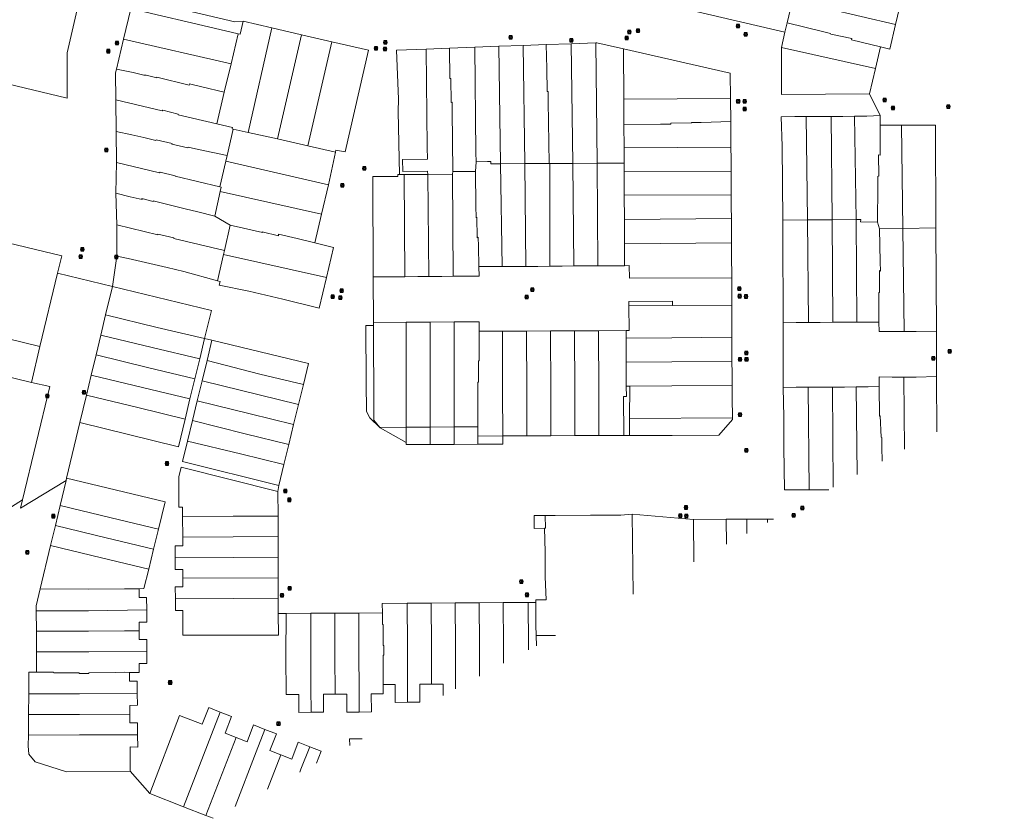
# Model space of a CAD drawing. Header units: metres. Extents: x 163628 to 167676, y 402708 to 405373.
# Tile 276 of 656: x 166526 to 166785, y 403850 to 404059. Entities that reach past the tile are written whole.
import ezdxf

# ---------------------------------------------------------------- set-up
doc = ezdxf.new("R2010")
doc.units = ezdxf.units.M
doc.layers.get('0').update_dxf_attribs({"lineweight": 25})
doc.layers.add('X-CA190022.004-UO-KAD_Percelen$0$B-WE-KG-GRENS_PERCEEL-GV', color=150, linetype='Continuous', lineweight=9)
doc.layers.add('X-CA190022.004-UO-WHM_Riolering gemeente_NLCS$0$B-WE-RI-PUT-S', color=214, linetype='Continuous', lineweight=15)

# ---------------------------------------------------------------- blocks, each defined once
blk = doc.blocks.new('X-CA190022.004-UO-WHM_Riolering gemeente_NLCS$0$B-SRI-PUT_BETON-SO')
blk.add_line((-1.4, -1.4), (1.4, 1.4))
at = {"lineweight": -3, "flags": 128}
blk.add_lwpolyline([(2, -2), (2, 2), (-2, 2), (-2, -2)], close=True, dxfattribs=at)
at = {"lineweight": -3}
blk.add_circle((0, 0), 2, dxfattribs=at)

msp = doc.modelspace()

# ---------------------------------------------------------------- linework, layer by layer
at = {"layer": 'X-CA190022.004-UO-KAD_Percelen$0$B-WE-KG-GRENS_PERCEEL-GV', "flags": 128}
for points in [[(166494.83, 404007.69), (166537.43, 403997.51), (166536.337, 403992.97), (166550.718, 403989.48), (166551.879, 403997.44), (166551.829, 404005.59), (166551.643, 404013.903), (166551.734, 404021.979), (166551.686, 404030.141), (166551.638, 404038.404), (166551.526, 404045.504), (166551.736, 404046.474), (166553.611, 404054.367), (166555.502, 404062.321), (166558.9, 404077.98), (166561.774, 404090.574), (166565.219, 404105.044), (166567.973, 404116.614), (166568.684, 404119.747), (166572.02, 404134.439), (166590.335, 404177.67)], [(166525, 404145.23), (166530.21, 404144.74), (166553.31, 404139.41), (166553.35, 404137.57), (166555.73, 404128.28), (166556.05, 404126.14), (166555.35, 404122.32), (166554.6, 404119.13), (166538.84, 404050.74), (166538.87, 404038.87), (166494.644, 404049.463)], [(166494.644, 404049.463), (166538.87, 404038.87), (166538.84, 404050.74), (166554.6, 404119.13), (166555.35, 404122.32), (166556.05, 404126.14), (166555.73, 404128.28), (166553.35, 404137.57), (166553.31, 404139.41), (166530.21, 404144.74), (166525, 404145.23)], [(166794.45, 404080.948), (166760.87, 404089.208), (166759.409, 404083.026), (166758.06, 404077.32), (166760.52, 404076.74), (166759.051, 404070.483), (166757.618, 404064.38), (166756.172, 404058.224), (166754.65, 404051.74), (166752.22, 404052.31), (166750.875, 404046.62)], [(166565.72, 404062.95), (166582.81, 404058.936), (166584.98, 404059.088), (166592.545, 404057.322), (166600.305, 404055.523), (166608.302, 404053.663), (166617.913, 404051.444), (166611.736, 404024.774), (166609.357, 404025.176), (166609.253, 404024.711), (166607.366, 404016.132), (166605.564, 404008.401), (166603.815, 404000.886), (166608.679, 403999.719), (166606.834, 403991.811), (166604.955, 403983.761), (166595.45, 403986.14), (166586.49, 403988.22), (166578.753, 403989.798), (166578.956, 403990.775), (166578.315, 403990.948), (166569.43, 403993.37), (166565.06, 403994.39), (166554.86, 403996.75), (166551.879, 403997.44)], [(166738.625, 403936.129), (166733.461, 403936.116), (166726.999, 403936.099), (166726.85, 403947.2), (166726.81, 403955.25), (166726.645, 403962.884), (166726.662, 403980.074), (166726.66, 403987.75), (166726.62, 403995.8), (166726.551, 404006.89), (166726.43, 404026.25), (166726.129, 404033.924), (166729.73, 404034.03), (166732.717, 404034.049), (166736.06, 404034.07), (166739.278, 404034.08), (166742.33, 404034.09), (166745.361, 404034.114), (166748.65, 404034.14), (166752.1, 404034.28), (166749.32, 404040.04), (166726.195, 404039.842), (166726.193, 404051.84), (166726.252, 404052.123), (166727.107, 404056.221), (166700.464, 404062.375)], [(166750.875, 404046.62), (166749.32, 404040.04), (166752.1, 404034.28), (166752.09, 404031.76), (166757.715, 404031.756), (166766.6, 404031.75), (166766.735, 404004.808), (166766.871, 403977.743), (166766.931, 403965.842), (166767.004, 403951.282)], [(166551.879, 403997.44), (166550.718, 403989.48), (166576.66, 403983.132), (166574.895, 403975.843), (166576.827, 403975.372), (166602.137, 403969.206), (166600.801, 403963.718), (166599.522, 403958.465), (166598.248, 403953.233), (166596.966, 403947.968), (166595.688, 403942.72), (166594.346, 403937.207), (166594.139, 403935.672), (166594.156, 403929.221), (166594.17, 403923.84), (166594.185, 403918.425), (166594.199, 403913.029), (166594.213, 403907.629), (166594.224, 403903.649), (166596.246, 403903.66), (166602.745, 403903.695), (166609.053, 403903.728), (166615.348, 403903.762), (166621.522, 403903.795), (166621.509, 403906.275), (166628.026, 403906.32), (166634.321, 403906.364), (166640.617, 403906.407), (166646.917, 403906.451), (166653.216, 403906.495), (166659.739, 403906.54), (166661.75, 403906.554), (166661.75, 403907.21), (166664.51, 403907.21), (166664.25, 403913.25), (166664.2, 403919.86), (166664.046, 403926), (166661.36, 403925.99), (166661.35, 403929.33), (166664.225, 403929.335), (166666.89, 403929.34), (166676.12, 403929.45), (166684.12, 403929.47), (166687.054, 403929.707), (166703.166, 403928.325), (166711.747, 403928.36), (166717.126, 403928.382), (166722.551, 403928.404), (166724.17, 403928.411)], [(166521.248, 403966.302), (166529.434, 403964.279), (166531.7, 403973.691), (166522.78, 403975.89)], [(166637.502, 403882.133), (166637.488, 403885.12), (166634.404, 403885.105), (166631.32, 403885.09), (166631.35, 403880.36), (166628.135, 403880.34), (166624.92, 403880.32), (166624.883, 403885.05), (166621.74, 403885.02), (166621.763, 403882.56), (166618.62, 403882.53), (166618.65, 403877.8), (166615.43, 403877.78), (166612.21, 403877.76), (166612.188, 403882.49), (166609.114, 403882.465), (166606.04, 403882.44), (166606.07, 403877.74), (166602.84, 403877.715), (166599.61, 403877.69), (166599.58, 403882.41), (166596.275, 403882.389), (166596.224, 403892.565), (166596.246, 403903.66), (166594.224, 403903.649), (166594.239, 403897.953), (166569.218, 403897.917), (166569.221, 403904.419), (166567.222, 403904.412), (166567.211, 403907.462), (166567.199, 403910.61), (166569.198, 403910.617), (166569.189, 403912.935), (166569.181, 403915.216), (166567.182, 403915.208), (166567.17, 403918.432), (166567.159, 403921.406), (166569.158, 403921.413), (166569.15, 403923.634), (166569.129, 403929.063), (166569.12, 403931.58), (166568.12, 403931.575), (166568.114, 403939.485), (166568.725, 403941.999), (166594.139, 403935.672), (166594.346, 403937.207), (166569.091, 403943.508), (166570.394, 403948.875), (166571.697, 403954.242), (166572.96, 403959.442), (166574.226, 403964.657), (166575.524, 403970.005), (166576.827, 403975.372), (166574.895, 403975.843), (166574.876, 403975.763), (166573.597, 403970.481), (166572.318, 403965.199), (166571.042, 403959.927), (166569.754, 403954.606), (166568.013, 403947.412), (166542.185, 403953.758), (166538.701, 403939.114), (166564.505, 403932.911), (166562.771, 403925.769), (166561.498, 403920.525), (166560.225, 403915.281), (166558.983, 403910.161), (166557.68, 403910.14), (166557.699, 403907.82), (166559.684, 403907.806), (166559.691, 403904.637), (166559.699, 403901.399), (166557.7, 403901.394), (166557.71, 403899.105), (166557.72, 403896.81), (166559.709, 403896.821), (166559.716, 403893.682), (166559.724, 403890.514), (166557.749, 403890.55), (166557.73, 403888.17), (166555.2, 403888.19), (166555.22, 403885.86), (166557.2, 403885.88), (166557.235, 403882.708), (166557.27, 403879.56), (166555.263, 403879.538), (166555.28, 403877.24), (166555.297, 403874.962), (166557.295, 403874.977), (166557.313, 403871.78), (166557.33, 403868.61), (166555.34, 403868.62), (166555.389, 403862.274), (166560.547, 403856.369), (166568.347, 403876.851), (166574.27, 403874.562), (166575.97, 403878.96), (166578.975, 403877.795), (166581.98, 403876.63), (166580.273, 403872.231), (166583.148, 403871.121), (166586.023, 403870.011), (166587.73, 403874.41), (166590.73, 403873.24), (166593.73, 403872.07), (166592.016, 403867.68), (166594.883, 403866.571), (166597.75, 403865.462), (166599.45, 403869.86), (166602.455, 403868.695), (166605.46, 403867.53), (166604.23, 403864.367)], [(166758.526, 403946.756), (166758.335, 403965.654), (166755.27, 403965.63), (166751.885, 403965.775), (166751.865, 403963.231)], [(166767.004, 403951.282), (166766.931, 403965.842), (166761.59, 403965.68), (166758.335, 403965.654), (166758.526, 403946.756)], [(166739.786, 403936.749), (166739.58, 403963.06), (166736.45, 403963.05), (166733.22, 403963.045), (166733.461, 403936.116), (166738.625, 403936.129)], [(166746.124, 403940.133), (166745.835, 403963.085), (166742.72, 403963.07), (166739.58, 403963.06), (166739.786, 403936.749)], [(166752.606, 403943.594), (166752.54, 403947.3), (166752.53, 403949.79), (166752.345, 403949.941), (166752.155, 403955.511), (166751.91, 403955.38), (166751.865, 403963.231), (166749.01, 403963.1), (166745.835, 403963.085), (166746.124, 403940.133)], [(166751.865, 403963.231), (166751.91, 403955.38), (166752.155, 403955.511), (166752.345, 403949.941), (166752.53, 403949.79), (166752.54, 403947.3), (166752.606, 403943.594)], [(166577.139, 403849.902), (166575.237, 403850.643), (166569.367, 403852.931), (166560.547, 403856.369), (166555.389, 403862.274), (166538.702, 403862.125), (166530.397, 403864.688), (166528.794, 403866.753), (166528.63, 403868.909), (166528.655, 403871.74), (166528.704, 403877.161), (166528.752, 403882.558), (166528.803, 403888.265), (166530.778, 403888.264), (166530.764, 403893.576), (166530.749, 403899.006), (166530.735, 403904.384), (166530.732, 403905.625), (166531.791, 403910.073), (166534.504, 403921.474), (166535.759, 403926.748), (166537.002, 403931.973), (166538.56, 403938.523), (166526.598, 403931.27), (166527.13, 403933.469), (166516.734, 403926.947)], [(166664.225, 403929.335), (166664.293, 403926.001), (166664.046, 403926), (166664.2, 403919.86), (166664.25, 403913.25), (166664.51, 403907.21), (166661.75, 403907.21), (166661.75, 403906.554), (166661.75, 403900.61), (166661.853, 403897.912), (166666.924, 403897.844)], [(166687.29, 403908.718), (166687.054, 403929.707), (166684.12, 403929.47), (166676.12, 403929.45), (166666.89, 403929.34), (166664.225, 403929.335)], [(166703.207, 403917.217), (166703.166, 403928.325), (166687.054, 403929.707), (166687.29, 403908.718)], [(166711.776, 403921.793), (166711.747, 403928.36), (166703.166, 403928.325), (166703.207, 403917.217)], [(166717.126, 403928.382), (166711.747, 403928.36), (166711.776, 403921.793)], [(166722.554, 403927.547), (166722.551, 403928.404), (166717.126, 403928.382), (166717.146, 403924.66)], [(166717.146, 403924.66), (166717.126, 403928.382)], [(166724.17, 403928.411), (166722.551, 403928.404), (166722.554, 403927.547)], [(166640.617, 403906.407), (166634.321, 403906.364), (166634.406, 403895.27), (166634.404, 403885.105), (166637.488, 403885.12), (166637.502, 403882.133)], [(166647.004, 403887.207), (166646.999, 403895.337), (166646.917, 403906.451), (166640.617, 403906.407)], [(166640.716, 403883.849), (166640.7, 403886.735), (166640.713, 403895.304), (166640.617, 403906.407)], [(166640.617, 403906.407), (166640.713, 403895.304), (166640.7, 403886.735), (166640.716, 403883.849)], [(166653.301, 403890.569), (166653.315, 403895.37), (166653.216, 403906.495), (166646.917, 403906.451), (166646.999, 403895.337), (166647.004, 403887.207)], [(166659.739, 403906.54), (166653.216, 403906.495), (166653.315, 403895.37), (166653.301, 403890.569)], [(166661.957, 403895.191), (166661.853, 403897.912), (166661.75, 403900.61), (166661.75, 403906.554), (166659.739, 403906.54), (166659.851, 403895.405), (166659.861, 403894.072)], [(166659.861, 403894.072), (166659.851, 403895.405), (166659.739, 403906.54)], [(166666.924, 403897.844), (166661.853, 403897.912), (166661.957, 403895.191)], [(166582.877, 403852.965), (166588.435, 403867.345), (166590.73, 403873.24), (166587.73, 403874.41), (166586.023, 403870.011), (166583.148, 403871.121)], [(166594.883, 403866.571), (166592.016, 403867.68), (166593.73, 403872.07), (166590.73, 403873.24), (166588.435, 403867.345), (166582.877, 403852.965)], [(166583.148, 403871.121), (166575.237, 403850.643), (166577.139, 403849.902)], [(166602.455, 403868.695), (166599.45, 403869.86), (166597.75, 403865.462), (166594.883, 403866.571), (166591.386, 403857.509)], [(166616.239, 403870.779), (166612.938, 403870.763), (166612.949, 403869.023)], [(166612.949, 403869.023), (166612.938, 403870.763), (166616.239, 403870.779)], [(166599.88, 403862.044), (166600.17, 403862.8), (166602.455, 403868.695)], [(166604.23, 403864.367), (166605.46, 403867.53), (166602.455, 403868.695), (166600.17, 403862.8), (166599.88, 403862.044)], [(166591.386, 403857.509), (166594.883, 403866.571)]]:
    msp.add_lwpolyline(points, dxfattribs=at)
for points in [[(166702.628, 404070.668), (166701.92, 404067.63), (166700.464, 404062.375), (166727.107, 404056.221), (166727.69, 404058.595), (166729.142, 404064.506)], [(166756.172, 404058.224), (166757.618, 404064.38), (166730.633, 404070.578), (166729.142, 404064.506)], [(166752.22, 404052.31), (166754.65, 404051.74), (166756.172, 404058.224), (166729.142, 404064.506), (166727.69, 404058.595), (166736.987, 404056.327), (166739.092, 404055.833), (166739.143, 404055.654), (166744.698, 404054.515), (166744.62, 404054.18), (166747.12, 404053.56)], [(166559.492, 404061.416), (166555.502, 404062.321), (166553.611, 404054.367), (166581.819, 404047.838), (166583.703, 404055.777), (166574.46, 404057.93)], [(166584.98, 404059.088), (166582.81, 404058.936), (166565.72, 404062.95), (166559.492, 404061.416), (166574.46, 404057.93), (166583.703, 404055.777), (166584.181, 404055.661)], [(166584.98, 404059.088), (166584.181, 404055.661), (166583.703, 404055.777), (166581.819, 404047.838), (166580.061, 404040.409), (166578.087, 404032.167), (166582.237, 404031.143), (166582.108, 404030.779), (166582.418, 404030.762), (166586.332, 404029.879), (166592.545, 404057.322)], [(166727.107, 404056.221), (166726.252, 404052.123), (166750.875, 404046.62), (166752.22, 404052.31), (166747.12, 404053.56), (166744.62, 404054.18), (166744.698, 404054.515), (166739.143, 404055.654), (166739.092, 404055.833), (166736.987, 404056.327), (166727.69, 404058.595)], [(166593.981, 404028.154), (166600.305, 404055.523), (166592.545, 404057.322), (166586.332, 404029.879)], [(166581.819, 404047.838), (166553.611, 404054.367), (166551.736, 404046.474), (166556.14, 404045.58), (166559.323, 404044.824), (166559.214, 404044.958), (166562.38, 404044.166), (166562.372, 404044.359), (166570.84, 404042.307), (166570.902, 404042.596), (166574.174, 404041.847), (166580.061, 404040.409)], [(166608.302, 404053.663), (166600.305, 404055.523), (166593.981, 404028.154), (166601.943, 404026.359)], [(166609.253, 404024.711), (166609.357, 404025.176), (166611.736, 404024.774), (166617.913, 404051.444), (166608.302, 404053.663), (166601.943, 404026.359)], [(166617.304, 403964.222), (166617.202, 403979.243), (166619.208, 403979.25), (166619.208, 403980.015), (166619.14, 403991.988), (166619.053, 404018.267), (166625.564, 404018.297), (166625.595, 404018.819), (166625.993, 404018.812), (166625.711, 404035.39), (166625.728, 404038.644), (166625.189, 404051.458), (166633.002, 404051.76), (166639.12, 404051.993), (166645.75, 404052.247), (166652.051, 404052.477), (166658.48, 404052.712), (166664.5, 404052.918), (166671.034, 404053.138), (166677.486, 404053.38), (166677.75, 404053.39), (166684.806, 404051.796), (166712.811, 404045.439), (166712.872, 404038.786), (166712.928, 404032.718), (166712.96, 404029.24), (166712.975, 404026.033), (166712.99, 404022.92), (166713.005, 404019.717), (166713.02, 404016.65), (166713.045, 404013.501), (166713.07, 404010.32), (166713.075, 404007.307), (166713.08, 404004.05), (166713.105, 404000.931), (166713.13, 403997.72), (166713.202, 403991.73), (166713.165, 403984.51), (166713.205, 403976.11), (166713.22, 403972.95), (166713.245, 403969.81), (166713.27, 403966.67), (166713.29, 403963.51), (166713.31, 403960.35), (166713.344, 403955), (166713.347, 403954.59), (166709.793, 403950.431), (166697.586, 403950.32), (166686.329, 403950.374), (166684.829, 403950.37), (166678.338, 403950.339), (166672.038, 403950.309), (166665.728, 403950.279), (166659.429, 403950.25), (166653.119, 403950.22), (166653.137, 403948.096), (166646.608, 403948.058), (166640.394, 403948.022), (166634.076, 403947.985), (166627.769, 403947.949), (166627.77, 403948.484), (166620.91, 403952.381), (166618.198, 403954.995), (166617.37, 403956.651)], [(166671.49, 404021.753), (166671.034, 404053.138), (166664.5, 404052.918), (166664.685, 404046.649), (166664.767, 404040.641), (166665.032, 404040.628), (166665.043, 404037.958), (166665.241, 404021.725), (166665.479, 404021.726)], [(166677.856, 404021.781), (166677.486, 404053.38), (166671.034, 404053.138), (166671.49, 404021.753)], [(166684.936, 404025.802), (166684.905, 404031.996), (166684.872, 404038.641), (166684.806, 404051.796), (166677.75, 404053.39), (166677.486, 404053.38), (166677.856, 404021.781), (166684.956, 404021.813)], [(166633.349, 404022.85), (166633.307, 404026.001), (166633.002, 404051.76), (166625.189, 404051.458), (166625.728, 404038.644), (166625.711, 404035.39), (166625.993, 404018.812), (166627.238, 404018.823), (166633.456, 404018.875), (166633.391, 404019.688), (166626.89, 404019.602), (166626.848, 404022.766)], [(166633.349, 404022.85), (166626.848, 404022.766), (166626.89, 404019.602), (166633.391, 404019.688), (166633.456, 404018.875), (166639.924, 404018.929), (166639.982, 404019.632), (166639.818, 404035.566), (166639.808, 404037.848), (166639.606, 404037.76), (166639.516, 404044.05), (166639.266, 404044.049), (166639.12, 404051.993), (166633.002, 404051.76), (166633.307, 404026.001)], [(166639.12, 404051.993), (166639.266, 404044.049), (166639.516, 404044.05), (166639.606, 404037.76), (166639.808, 404037.848), (166639.818, 404035.566), (166639.982, 404019.632), (166645.942, 404019.645), (166646.103, 404022.167), (166646.044, 404024.633), (166645.75, 404052.247)], [(166652.051, 404052.477), (166645.75, 404052.247), (166646.044, 404024.633), (166646.103, 404022.167), (166649.107, 404022.238), (166650.004, 404022.213), (166649.961, 404021.657), (166652.48, 404021.668)], [(166658.917, 404021.697), (166658.48, 404052.712), (166652.051, 404052.477), (166652.48, 404021.668)], [(166665.241, 404021.725), (166665.043, 404037.958), (166665.032, 404040.628), (166664.767, 404040.641), (166664.685, 404046.649), (166664.5, 404052.918), (166658.48, 404052.712), (166658.917, 404021.697)], [(166712.872, 404038.786), (166712.811, 404045.439), (166684.806, 404051.796), (166684.872, 404038.641)], [(166750.875, 404046.62), (166726.252, 404052.123), (166726.193, 404051.84), (166726.195, 404039.842), (166749.32, 404040.04)], [(166578.087, 404032.167), (166580.061, 404040.409), (166574.174, 404041.847), (166570.902, 404042.596), (166570.84, 404042.307), (166562.372, 404044.359), (166562.38, 404044.166), (166559.214, 404044.958), (166559.323, 404044.824), (166556.14, 404045.58), (166551.736, 404046.474), (166551.526, 404045.504), (166551.638, 404038.404), (166563.721, 404035.543), (166563.907, 404035.744), (166567.964, 404034.676), (166567.926, 404034.461)], [(166582.418, 404030.762), (166582.108, 404030.779), (166582.237, 404031.143), (166578.087, 404032.167), (166567.926, 404034.461), (166567.964, 404034.676), (166563.907, 404035.744), (166563.721, 404035.543), (166551.638, 404038.404), (166551.686, 404030.141), (166555.76, 404029.27), (166558.919, 404028.543), (166562.126, 404027.764), (166562.151, 404027.946), (166566.404, 404026.999), (166566.288, 404026.831), (166570.529, 404025.85), (166570.544, 404026.005), (166573.313, 404025.37), (166580.812, 404023.784)], [(166684.872, 404038.641), (166684.905, 404031.996), (166694.531, 404032.029), (166697.244, 404032.05), (166697.164, 404032.346), (166702.637, 404032.378), (166702.69, 404032.48), (166705.17, 404032.52), (166712.928, 404032.718), (166712.872, 404038.786)], [(166684.936, 404025.802), (166712.975, 404026.033), (166712.96, 404029.24), (166712.928, 404032.718), (166705.17, 404032.52), (166702.69, 404032.48), (166702.637, 404032.378), (166697.164, 404032.346), (166697.244, 404032.05), (166694.531, 404032.029), (166684.905, 404031.996)], [(166733.029, 404006.931), (166732.717, 404034.049), (166729.73, 404034.03), (166726.129, 404033.924), (166726.43, 404026.25), (166726.551, 404006.89)], [(166739.278, 404034.08), (166736.06, 404034.07), (166732.717, 404034.049), (166733.029, 404006.931), (166739.492, 404006.972)], [(166745.361, 404034.114), (166742.33, 404034.09), (166739.278, 404034.08), (166739.492, 404006.972), (166745.826, 404007.012)], [(166752.09, 404031.76), (166752.1, 404034.28), (166748.65, 404034.14), (166745.361, 404034.114), (166745.826, 404007.012), (166747.03, 404007.02), (166746.996, 404006.384), (166751.434, 404006.343), (166751.54, 404015.801), (166751.524, 404018.35), (166751.741, 404018.46), (166751.641, 404023.961), (166752.13, 404023.87)], [(166580.473, 404022.311), (166580.812, 404023.784), (166573.313, 404025.37), (166570.544, 404026.005), (166570.529, 404025.85), (166566.288, 404026.831), (166566.404, 404026.999), (166562.151, 404027.946), (166562.126, 404027.764), (166558.919, 404028.543), (166555.76, 404029.27), (166551.686, 404030.141), (166551.734, 404021.979), (166563.095, 404019.273), (166563.188, 404019.43), (166567.18, 404018.499), (166567.145, 404018.397), (166578.927, 404015.597)], [(166586.332, 404029.879), (166582.418, 404030.762), (166580.812, 404023.784), (166580.473, 404022.311), (166607.366, 404016.132), (166609.253, 404024.711), (166601.943, 404026.359), (166593.981, 404028.154)], [(166751.927, 404004.608), (166758.062, 404004.691), (166757.715, 404031.756), (166752.09, 404031.76), (166752.13, 404023.87), (166751.641, 404023.961), (166751.741, 404018.46), (166751.524, 404018.35), (166751.54, 404015.801), (166751.434, 404006.343)], [(166766.735, 404004.808), (166766.6, 404031.75), (166757.715, 404031.756), (166758.062, 404004.691)], [(166684.967, 404019.531), (166713.005, 404019.717), (166712.99, 404022.92), (166712.975, 404026.033), (166684.936, 404025.802), (166684.956, 404021.813)], [(166578.927, 404015.597), (166579.209, 404015.478), (166578.96, 404014.351), (166605.564, 404008.401), (166607.366, 404016.132), (166580.473, 404022.311)], [(166652.924, 403994.705), (166652.48, 404021.668), (166649.961, 404021.657), (166650.004, 404022.213), (166649.107, 404022.238), (166646.103, 404022.167), (166645.942, 404019.645), (166646.071, 404010.611), (166646.095, 404007.489), (166646.33, 404007.664), (166646.387, 404002.255), (166646.68, 404002.42), (166646.709, 403999.965), (166646.873, 403994.714), (166649.75, 403994.68)], [(166578.927, 404015.597), (166567.145, 404018.397), (166567.18, 404018.499), (166563.188, 404019.43), (166563.095, 404019.273), (166551.734, 404021.979), (166551.643, 404013.903), (166555.32, 404012.99), (166558.489, 404012.26), (166558.428, 404012.5), (166561.391, 404011.78), (166561.37, 404011.883), (166569.752, 404009.829), (166573.103, 404009.061), (166577.537, 404007.917), (166578.96, 404014.351), (166579.209, 404015.478)], [(166640.08, 403992.114), (166646.952, 403992.168), (166646.873, 403994.714), (166646.709, 403999.965), (166646.68, 404002.42), (166646.387, 404002.255), (166646.33, 404007.664), (166646.095, 404007.489), (166646.071, 404010.611), (166645.942, 404019.645), (166639.982, 404019.632), (166639.924, 404018.929)], [(166652.48, 404021.668), (166652.924, 403994.705), (166656.1, 403994.73), (166659.156, 403994.725), (166658.917, 404021.697)], [(166665.241, 404021.725), (166658.917, 404021.697), (166659.156, 403994.725), (166662.35, 403994.72), (166665.48, 403994.749), (166665.479, 404021.726)], [(166665.479, 404021.726), (166665.48, 403994.749), (166668.72, 403994.78), (166671.781, 403994.829), (166671.49, 404021.753)], [(166671.49, 404021.753), (166671.781, 403994.829), (166674.95, 403994.88), (166678.04, 403994.861), (166677.856, 404021.781)], [(166685.03, 404007.01), (166684.998, 404013.428), (166684.967, 404019.531), (166684.956, 404021.813), (166677.856, 404021.781), (166678.04, 403994.861), (166681.32, 403994.84), (166685.09, 403994.912), (166685.061, 404000.659)], [(166684.998, 404013.428), (166713.045, 404013.501), (166713.02, 404016.65), (166713.005, 404019.717), (166684.967, 404019.531)], [(166619.14, 403991.988), (166624.5, 403992.01), (166627.444, 403992.024), (166627.238, 404018.823), (166625.993, 404018.812), (166625.595, 404018.819), (166625.564, 404018.297), (166619.053, 404018.267)], [(166627.444, 403992.024), (166630.81, 403992.04), (166633.675, 403992.063), (166633.456, 404018.875), (166627.238, 404018.823)], [(166633.675, 403992.063), (166637.09, 403992.09), (166640.08, 403992.114), (166639.924, 404018.929), (166633.456, 404018.875)], [(166581.617, 404005.508), (166577.537, 404007.917), (166573.103, 404009.061), (166569.752, 404009.829), (166561.37, 404011.883), (166561.391, 404011.78), (166558.428, 404012.5), (166558.489, 404012.26), (166555.32, 404012.99), (166551.643, 404013.903), (166551.829, 404005.59), (166562.594, 404003.034), (166562.63, 404003.136), (166566.826, 404002.19), (166566.778, 404002.055), (166580.116, 403998.889)], [(166577.537, 404007.917), (166581.617, 404005.508), (166585.102, 404004.752), (166590.088, 404003.589), (166590.024, 404003.821), (166594.241, 404002.772), (166594.26, 404003.18), (166599.13, 404002.04), (166603.815, 404000.886), (166605.564, 404008.401), (166578.96, 404014.351)], [(166685.03, 404007.01), (166713.075, 404007.307), (166713.07, 404010.32), (166713.045, 404013.501), (166684.998, 404013.428)], [(166531.7, 403973.691), (166536.337, 403992.97), (166537.43, 403997.51), (166494.83, 404007.69), (166494.19, 404005.35), (166473.813, 404010.345), (166469.962, 403994.623), (166467.596, 403984.95), (166488.241, 403979.92), (166489.231, 403984.084), (166492.168, 403983.24), (166491.411, 403980.06), (166497.732, 403978.556), (166498.469, 403981.895), (166504.255, 403980.331), (166503.497, 403977.095), (166509.897, 403975.601), (166510.724, 403978.87), (166516.694, 403977.394), (166515.957, 403974.112), (166517.15, 403973.9), (166522.01, 403972.71), (166522.78, 403975.89)], [(166685.061, 404000.659), (166713.105, 404000.931), (166713.08, 404004.05), (166713.075, 404007.307), (166685.03, 404007.01)], [(166733.029, 404006.931), (166726.551, 404006.89), (166726.62, 403995.8), (166726.66, 403987.75), (166726.662, 403980.074), (166730.04, 403980), (166733.338, 403980.016)], [(166739.492, 404006.972), (166733.029, 404006.931), (166733.338, 403980.016), (166736.35, 403980.03), (166739.707, 403980.062)], [(166746.032, 403980.101), (166745.826, 404007.012), (166739.492, 404006.972), (166739.707, 403980.062), (166742.61, 403980.09)], [(166751.927, 404004.608), (166751.434, 404006.343), (166746.996, 404006.384), (166747.03, 404007.02), (166745.826, 404007.012), (166746.032, 403980.101), (166748.92, 403980.11), (166751.741, 403980.127), (166751.76, 403987.91), (166751.974, 403987.872), (166751.936, 403993.655), (166752.165, 403993.434), (166752.157, 403995.953)], [(166551.879, 403997.44), (166554.86, 403996.75), (166565.06, 403994.39), (166569.43, 403993.37), (166578.315, 403990.948), (166579.882, 403997.854), (166580.116, 403998.889), (166566.778, 404002.055), (166566.826, 404002.19), (166562.63, 404003.136), (166562.594, 404003.034), (166551.829, 404005.59)], [(166580.116, 403998.889), (166579.882, 403997.854), (166606.834, 403991.811), (166608.679, 403999.719), (166603.815, 404000.886), (166599.13, 404002.04), (166594.26, 404003.18), (166594.241, 404002.772), (166590.024, 404003.821), (166590.088, 404003.589), (166585.102, 404004.752), (166581.617, 404005.508)], [(166751.741, 403980.127), (166751.824, 403977.604), (166755.24, 403977.65), (166758.409, 403977.665), (166758.062, 404004.691), (166751.927, 404004.608), (166752.157, 403995.953), (166752.165, 403993.434), (166751.936, 403993.655), (166751.974, 403987.872), (166751.76, 403987.91)], [(166758.409, 403977.665), (166761.55, 403977.68), (166766.871, 403977.743), (166766.735, 404004.808), (166758.062, 404004.691)], [(166713.105, 404000.931), (166685.061, 404000.659), (166685.09, 403994.912), (166686.282, 403994.935), (166686.317, 403991.628), (166713.202, 403991.73), (166713.13, 403997.72)], [(166578.315, 403990.948), (166578.956, 403990.775), (166578.753, 403989.798), (166586.49, 403988.22), (166595.45, 403986.14), (166604.955, 403983.761), (166606.834, 403991.811), (166579.882, 403997.854)], [(166634.089, 403980.113), (166640.358, 403980.154), (166646.91, 403980.197), (166646.912, 403977.7), (166653.03, 403977.73), (166659.364, 403977.761), (166665.64, 403977.792), (166671.905, 403977.823), (166678.24, 403977.854), (166685.52, 403977.883), (166686.24, 403977.885), (166686.205, 403984.39), (166686.199, 403985.49), (166697.608, 403985.585), (166697.599, 403984.438), (166713.165, 403984.51), (166713.202, 403991.73), (166686.317, 403991.628), (166686.282, 403994.935), (166685.09, 403994.912), (166681.32, 403994.84), (166678.04, 403994.861), (166674.95, 403994.88), (166671.781, 403994.829), (166668.72, 403994.78), (166665.48, 403994.749), (166662.35, 403994.72), (166659.156, 403994.725), (166656.1, 403994.73), (166652.924, 403994.705), (166649.75, 403994.68), (166646.873, 403994.714), (166646.952, 403992.168), (166640.08, 403992.114), (166637.09, 403992.09), (166633.675, 403992.063), (166630.81, 403992.04), (166627.444, 403992.024), (166624.5, 403992.01), (166619.14, 403991.988), (166619.208, 403980.015), (166627.758, 403980.071)], [(166531.7, 403973.691), (166529.434, 403964.279), (166534.304, 403963.176), (166527.13, 403933.469), (166526.598, 403931.27), (166538.56, 403938.523), (166538.701, 403939.114), (166542.185, 403953.758), (166543.908, 403960.972), (166545.157, 403966.201), (166546.419, 403971.482), (166547.668, 403976.71), (166548.927, 403981.982), (166550.718, 403989.48), (166536.337, 403992.97)], [(166550.718, 403989.48), (166548.927, 403981.982), (166562.409, 403978.71), (166574.876, 403975.763), (166574.895, 403975.843), (166576.66, 403983.132)], [(166697.599, 403984.438), (166686.205, 403984.39), (166686.24, 403977.885), (166685.52, 403977.883), (166685.52, 403975.915), (166697.423, 403976), (166713.205, 403976.11), (166713.165, 403984.51)], [(166697.599, 403984.438), (166697.608, 403985.585), (166686.199, 403985.49), (166686.205, 403984.39)], [(166574.876, 403975.763), (166562.409, 403978.71), (166548.927, 403981.982), (166547.668, 403976.71), (166561.147, 403973.466), (166573.597, 403970.481)], [(166627.778, 403952.522), (166620.858, 403952.471), (166619.281, 403954.35), (166619.31, 403964.21), (166619.21, 403972.27), (166619.208, 403979.25), (166617.202, 403979.243), (166617.304, 403964.222), (166617.37, 403956.651), (166618.198, 403954.995), (166620.91, 403952.381), (166627.77, 403948.484)], [(166619.208, 403979.25), (166619.21, 403972.27), (166619.31, 403964.21), (166619.281, 403954.35), (166620.858, 403952.471), (166627.778, 403952.522), (166627.8, 403964.244), (166627.758, 403980.071), (166619.208, 403980.015)], [(166627.758, 403980.071), (166627.8, 403964.244), (166627.778, 403952.522), (166634.077, 403952.568), (166634.08, 403964.269), (166634.089, 403980.113)], [(166634.089, 403980.113), (166634.08, 403964.269), (166634.077, 403952.568), (166640.387, 403952.614), (166640.37, 403964.294), (166640.358, 403980.154)], [(166646.912, 403977.7), (166646.91, 403980.197), (166640.358, 403980.154), (166640.37, 403964.294), (166640.387, 403952.614), (166646.587, 403952.659), (166646.54, 403964.313), (166646.74, 403964.319), (166646.74, 403969.929), (166646.92, 403969.93)], [(166751.865, 403963.231), (166751.885, 403965.775), (166755.27, 403965.63), (166758.335, 403965.654), (166761.59, 403965.68), (166766.931, 403965.842), (166766.871, 403977.743), (166761.55, 403977.68), (166758.409, 403977.665), (166755.24, 403977.65), (166751.824, 403977.604), (166751.741, 403980.127), (166748.92, 403980.11), (166746.032, 403980.101), (166742.61, 403980.09), (166739.707, 403980.062), (166736.35, 403980.03), (166733.338, 403980.016), (166730.04, 403980), (166726.662, 403980.074), (166726.645, 403962.884), (166730.12, 403963.04), (166733.22, 403963.045), (166736.45, 403963.05), (166739.58, 403963.06), (166742.72, 403963.07), (166745.835, 403963.085), (166749.01, 403963.1)], [(166573.597, 403970.481), (166561.147, 403973.466), (166547.668, 403976.71), (166546.419, 403971.482), (166559.881, 403968.203), (166572.318, 403965.199)], [(166646.599, 403950.189), (166653.119, 403950.22), (166653.066, 403961.864), (166653.03, 403977.73), (166646.912, 403977.7), (166646.92, 403969.93), (166646.74, 403969.929), (166646.74, 403964.319), (166646.54, 403964.313), (166646.587, 403952.659)], [(166653.03, 403977.73), (166653.066, 403961.864), (166653.119, 403950.22), (166659.429, 403950.25), (166659.386, 403961.899), (166659.364, 403977.761)], [(166659.364, 403977.761), (166659.386, 403961.899), (166659.429, 403950.25), (166665.728, 403950.279), (166665.696, 403961.934), (166665.64, 403977.792)], [(166671.905, 403977.823), (166665.64, 403977.792), (166665.696, 403961.934), (166665.728, 403950.279), (166672.038, 403950.309), (166671.996, 403961.969)], [(166671.905, 403977.823), (166671.996, 403961.969), (166672.038, 403950.309), (166678.338, 403950.339), (166678.306, 403962.004), (166678.24, 403977.854)], [(166678.24, 403977.854), (166678.306, 403962.004), (166678.338, 403950.339), (166684.829, 403950.37), (166684.809, 403960.54), (166685.529, 403960.541), (166685.523, 403963.315), (166685.521, 403969.615), (166685.52, 403975.915), (166685.52, 403977.883)], [(166685.521, 403969.615), (166697.455, 403969.7), (166713.245, 403969.81), (166713.22, 403972.95), (166713.205, 403976.11), (166697.423, 403976), (166685.52, 403975.915)], [(166575.524, 403970.005), (166589.37, 403966.485), (166600.801, 403963.718), (166602.137, 403969.206), (166576.827, 403975.372)], [(166572.318, 403965.199), (166559.881, 403968.203), (166546.419, 403971.482), (166545.157, 403966.201), (166558.617, 403962.949), (166571.042, 403959.927)], [(166529.434, 403964.279), (166521.248, 403966.302), (166508.739, 403969.212), (166503.433, 403947.621), (166506.01, 403946.706), (166505.467, 403944.473), (166502.772, 403942.894), (166500.998, 403945.77), (166498.419, 403944.181), (166501.447, 403939.185), (166505.443, 403932.595), (166510.361, 403924.634), (166511.923, 403922.104), (166517.576, 403925.582), (166516.734, 403926.947), (166527.13, 403933.469), (166534.304, 403963.176)], [(166574.226, 403964.657), (166599.522, 403958.465), (166600.801, 403963.718), (166589.37, 403966.485), (166575.524, 403970.005)], [(166686.429, 403963.321), (166697.487, 403963.4), (166713.29, 403963.51), (166713.27, 403966.67), (166713.245, 403969.81), (166697.455, 403969.7), (166685.521, 403969.615), (166685.523, 403963.315)], [(166571.042, 403959.927), (166558.617, 403962.949), (166545.157, 403966.201), (166543.908, 403960.972), (166557.352, 403957.695), (166569.754, 403954.606)], [(166572.96, 403959.442), (166586.827, 403956.037), (166598.248, 403953.233), (166599.522, 403958.465), (166574.226, 403964.657)], [(166684.829, 403950.37), (166686.329, 403950.374), (166686.363, 403954.82), (166686.429, 403963.321), (166685.523, 403963.315), (166685.529, 403960.541), (166684.809, 403960.54)], [(166686.429, 403963.321), (166686.363, 403954.82), (166713.344, 403955), (166713.31, 403960.35), (166713.29, 403963.51), (166697.487, 403963.4)], [(166726.645, 403962.884), (166726.81, 403955.25), (166726.85, 403947.2), (166726.999, 403936.099), (166733.461, 403936.116), (166733.22, 403963.045), (166730.12, 403963.04)], [(166543.908, 403960.972), (166542.185, 403953.758), (166568.013, 403947.412), (166569.754, 403954.606), (166557.352, 403957.695)], [(166572.96, 403959.442), (166571.697, 403954.242), (166585.548, 403950.783), (166596.966, 403947.968), (166598.248, 403953.233), (166586.827, 403956.037)], [(166686.363, 403954.82), (166686.329, 403950.374), (166697.586, 403950.32), (166709.793, 403950.431), (166713.347, 403954.59), (166713.344, 403955)], [(166596.966, 403947.968), (166585.548, 403950.783), (166571.697, 403954.242), (166570.394, 403948.875), (166584.274, 403945.549), (166595.688, 403942.72)], [(166627.77, 403948.484), (166627.769, 403947.949), (166634.076, 403947.985), (166634.077, 403952.568), (166627.778, 403952.522)], [(166640.387, 403952.614), (166634.077, 403952.568), (166634.076, 403947.985), (166640.394, 403948.022)], [(166646.599, 403950.189), (166646.587, 403952.659), (166640.387, 403952.614), (166640.394, 403948.022), (166646.608, 403948.058)], [(166646.608, 403948.058), (166653.137, 403948.096), (166653.119, 403950.22), (166646.599, 403950.189)], [(166594.346, 403937.207), (166595.688, 403942.72), (166584.274, 403945.549), (166570.394, 403948.875), (166569.091, 403943.508)], [(166594.139, 403935.672), (166568.725, 403941.999), (166568.114, 403939.485), (166568.12, 403931.575), (166569.12, 403931.58), (166569.129, 403929.063), (166582.367, 403929.162), (166594.156, 403929.221)], [(166538.56, 403938.523), (166537.002, 403931.973), (166550.382, 403928.758), (166562.771, 403925.769), (166564.505, 403932.911), (166538.701, 403939.114)], [(166535.759, 403926.748), (166549.105, 403923.5), (166561.498, 403920.525), (166562.771, 403925.769), (166550.382, 403928.758), (166537.002, 403931.973)], [(166594.17, 403923.84), (166594.156, 403929.221), (166582.367, 403929.162), (166569.129, 403929.063), (166569.15, 403923.634), (166582.384, 403923.769)], [(166664.225, 403929.335), (166661.35, 403929.33), (166661.36, 403925.99), (166664.046, 403926), (166664.293, 403926.001)], [(166534.504, 403921.474), (166547.828, 403918.241), (166560.225, 403915.281), (166561.498, 403920.525), (166549.105, 403923.5), (166535.759, 403926.748)], [(166531.791, 403910.073), (166544.42, 403910.023), (166553.85, 403910.12), (166557.68, 403910.14), (166558.983, 403910.161), (166560.225, 403915.281), (166547.828, 403918.241), (166534.504, 403921.474)], [(166594.185, 403918.425), (166594.17, 403923.84), (166582.384, 403923.769), (166569.15, 403923.634), (166569.158, 403921.413), (166567.159, 403921.406), (166567.17, 403918.432), (166582.4, 403918.377)], [(166594.185, 403918.425), (166582.4, 403918.377), (166567.17, 403918.432), (166567.182, 403915.208), (166569.181, 403915.216), (166569.189, 403912.935), (166594.199, 403913.029)], [(166594.213, 403907.629), (166594.199, 403913.029), (166569.189, 403912.935), (166569.198, 403910.617), (166567.199, 403910.61), (166567.211, 403907.462), (166582.433, 403907.582)], [(166530.735, 403904.384), (166544.445, 403904.367), (166559.691, 403904.637), (166559.684, 403907.806), (166557.699, 403907.82), (166557.68, 403910.14), (166553.85, 403910.12), (166544.42, 403910.023), (166531.791, 403910.073), (166530.732, 403905.625)], [(166594.224, 403903.649), (166594.213, 403907.629), (166582.433, 403907.582), (166567.211, 403907.462), (166567.222, 403904.412), (166569.221, 403904.419), (166569.218, 403897.917), (166594.239, 403897.953)], [(166628.135, 403880.34), (166628.09, 403886.67), (166628.1, 403895.237), (166628.026, 403906.32), (166621.509, 403906.275), (166621.522, 403903.795), (166621.52, 403903.25), (166621.54, 403900.75), (166621.703, 403900.752), (166621.732, 403895.203), (166621.895, 403895.204), (166621.908, 403892.701), (166621.768, 403892.7), (166621.74, 403885.02), (166624.883, 403885.05), (166624.92, 403880.32)], [(166628.026, 403906.32), (166628.1, 403895.237), (166628.09, 403886.67), (166628.135, 403880.34), (166631.35, 403880.36), (166631.32, 403885.09), (166634.404, 403885.105), (166634.406, 403895.27), (166634.321, 403906.364)], [(166559.691, 403904.637), (166544.445, 403904.367), (166530.735, 403904.384), (166530.749, 403899.006), (166544.469, 403898.97), (166553.88, 403899.1), (166557.71, 403899.105), (166557.7, 403901.394), (166559.699, 403901.399)], [(166602.84, 403877.715), (166602.8, 403884.04), (166602.77, 403892.6), (166602.745, 403903.695), (166596.246, 403903.66), (166596.224, 403892.565), (166596.275, 403882.389), (166599.58, 403882.41), (166599.61, 403877.69)], [(166602.745, 403903.695), (166602.77, 403892.6), (166602.8, 403884.04), (166602.84, 403877.715), (166606.07, 403877.74), (166606.04, 403882.44), (166609.114, 403882.465), (166609.076, 403892.633), (166609.053, 403903.728)], [(166615.348, 403903.762), (166609.053, 403903.728), (166609.076, 403892.633), (166609.114, 403882.465), (166612.188, 403882.49), (166612.21, 403877.76), (166615.43, 403877.78), (166615.395, 403884.11), (166615.382, 403892.666)], [(166615.43, 403877.78), (166618.65, 403877.8), (166618.62, 403882.53), (166621.763, 403882.56), (166621.74, 403885.02), (166621.768, 403892.7), (166621.908, 403892.701), (166621.895, 403895.204), (166621.732, 403895.203), (166621.703, 403900.752), (166621.54, 403900.75), (166621.52, 403903.25), (166621.522, 403903.795), (166615.348, 403903.762), (166615.382, 403892.666), (166615.395, 403884.11)], [(166557.71, 403899.105), (166553.88, 403899.1), (166544.469, 403898.97), (166530.749, 403899.006), (166530.764, 403893.576), (166544.493, 403893.564), (166559.716, 403893.682), (166559.709, 403896.821), (166557.72, 403896.81)], [(166559.716, 403893.682), (166544.493, 403893.564), (166530.764, 403893.576), (166530.778, 403888.264), (166535.29, 403888.26), (166535.293, 403888.062), (166542.003, 403888.094), (166542.004, 403887.896), (166544.518, 403887.908), (166544.517, 403888.067), (166551.393, 403888.162), (166553.929, 403888.231), (166555.2, 403888.19), (166557.73, 403888.17), (166557.749, 403890.55), (166559.724, 403890.514)], [(166555.2, 403888.19), (166553.929, 403888.231), (166551.393, 403888.162), (166544.517, 403888.067), (166544.518, 403887.908), (166542.004, 403887.896), (166542.003, 403888.094), (166535.293, 403888.062), (166535.29, 403888.26), (166530.778, 403888.264), (166528.803, 403888.265), (166528.752, 403882.558), (166542.028, 403882.529), (166557.235, 403882.708), (166557.2, 403885.88), (166555.22, 403885.86)], [(166557.235, 403882.708), (166542.028, 403882.529), (166528.752, 403882.558), (166528.704, 403877.161), (166542.051, 403877.173), (166555.28, 403877.24), (166555.263, 403879.538), (166557.27, 403879.56)], [(166569.367, 403852.931), (166576.69, 403871.895), (166578.975, 403877.795), (166575.97, 403878.96), (166574.27, 403874.562), (166568.347, 403876.851), (166560.547, 403856.369)], [(166575.237, 403850.643), (166583.148, 403871.121), (166580.273, 403872.231), (166581.98, 403876.63), (166578.975, 403877.795), (166576.69, 403871.895), (166569.367, 403852.931)], [(166555.28, 403877.24), (166542.051, 403877.173), (166528.704, 403877.161), (166528.655, 403871.74), (166542.075, 403871.816), (166557.313, 403871.78), (166557.295, 403874.977), (166555.297, 403874.962)], [(166557.313, 403871.78), (166542.075, 403871.816), (166528.655, 403871.74), (166528.63, 403868.909), (166528.794, 403866.753), (166530.397, 403864.688), (166538.702, 403862.125), (166555.389, 403862.274), (166555.34, 403868.62), (166557.33, 403868.61)]]:
    msp.add_lwpolyline(points, close=True, dxfattribs=at)

# ---------------------------------------------------------------- block references
at = {"layer": 'X-CA190022.004-UO-WHM_Riolering gemeente_NLCS$0$B-WE-RI-PUT-S', "xscale": 0.2, "yscale": 0.2, "zscale": 0.2}
for p in [(166686.304, 404056.256), (166688.56, 404056.544), (166714.816, 404057.792), (166716.832, 404055.584), (166551.888, 404053.312), (166622.32, 404053.504), (166655.184, 404054.848), (166671.136, 404054.048), (166685.648, 404054.624), (166549.6, 404051.2), (166619.824, 404051.968), (166622.224, 404051.776), (166714.864, 404038.048), (166716.608, 404038.016), (166753.312, 404038.4), (166716.608, 404036), (166755.456, 404036.32), (166770.016, 404036.64), (166549.104, 404025.28), (166616.768, 404020.448), (166611.008, 404016), (166542.848, 403999.168), (166542.4, 403997.28), (166551.728, 403997.216), (166610.816, 403988.32), (166660.848, 403988.608), (166715.184, 403988.864), (166608.512, 403986.752), (166610.528, 403986.496), (166659.392, 403986.688), (166715.264, 403986.912), (166716.912, 403986.816), (166715.376, 403970.304), (166716.992, 403972), (166717.056, 403970.304), (166766.064, 403970.624), (166770.384, 403972.448), (166533.632, 403960.736), (166543.232, 403961.664), (166715.36, 403955.84), (166717.024, 403946.464), (166564.992, 403943.008), (166596.032, 403935.808), (166597.152, 403933.472), (166701.152, 403931.456), (166535.232, 403929.184), (166699.664, 403929.312), (166701.28, 403929.248), (166729.44, 403929.408), (166731.712, 403931.296), (166528.352, 403919.712), (166658, 403912), (166595.184, 403908.416), (166597.184, 403910.272), (166659.488, 403908.544), (166565.856, 403885.536), (166594.272, 403874.72)]:
    msp.add_blockref('X-CA190022.004-UO-WHM_Riolering gemeente_NLCS$0$B-SRI-PUT_BETON-SO', p, dxfattribs=at)

doc.saveas('drawing.dxf')
